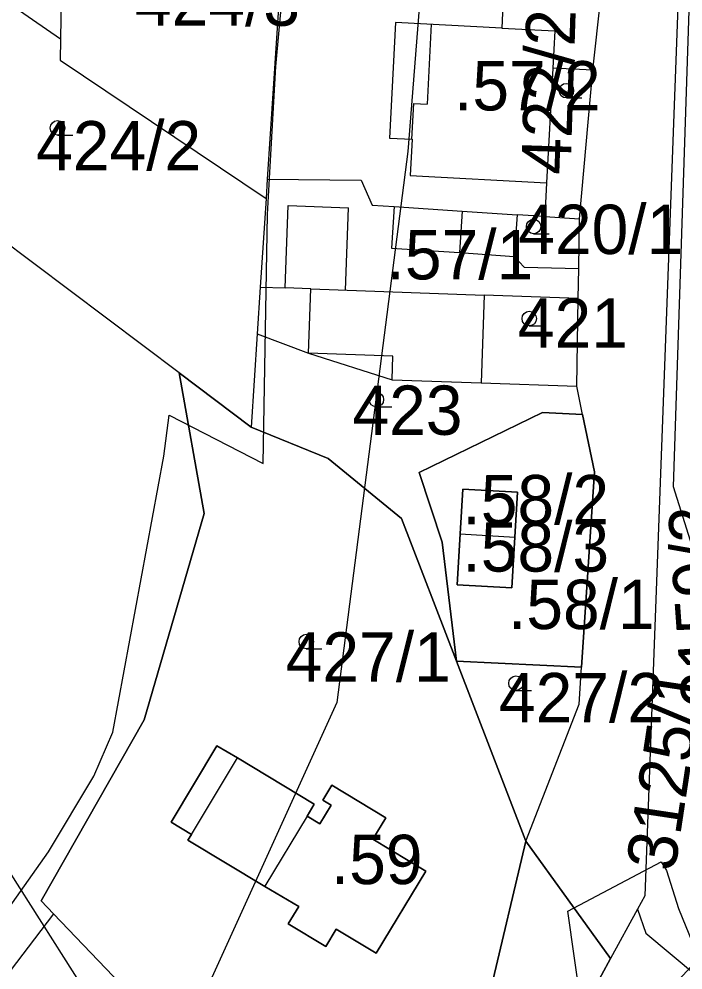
# Model space of a CAD drawing. Extents: x -564810 to -550519, y -1045831 to -1034011.
# Drawn here: x -553507.7 to -553439, y -1037142.6 to -1037044.3 of the extents above; entities that cross this region are included whole.
import ezdxf

# ---------------------------------------------------------------- set-up
doc = ezdxf.new("R2010")
doc.units = 0
for name, color, linetype in [('KN stav', 7, 'Continuous'), ('Obvod KPU', 7, 'Continuous'), ('Parcelní čísla', 7, 'Continuous'), ('Plynovod', 7, 'Continuous'), ('STG', 7, 'Continuous'), ('Vrstva 22', 7, 'Continuous'), ('Vrstva 33', 7, 'Continuous'), ('Vrstva 39', 7, 'Continuous'), ('Vrstva 4', 7, 'Continuous'), ('zamokř ploch', 7, 'Continuous')]:
    doc.layers.add(name, color=color, linetype=linetype)

msp = doc.modelspace()

# ---------------------------------------------------------------- linework, layer by layer
at = {"layer": 'KN stav'}
for p, q in [((-553503.13, -1037025.05), (-553503.38, -1037046.38)), ((-553503.38, -1037046.38), (-553525.64, -1037030.91)), ((-553457.2, -1037034.73), (-553457.76, -1037045.22)), ((-553480.32, -1037034.99), (-553482, -1037060.84)), ((-553448.34, -1037049.59), (-553446.68, -1037034.81)), ((-553439.4, -1037038.6), (-553442.97, -1037134.94)), ((-553468.73, -1037044.64), (-553469.36, -1037056.6)), ((-553457.76, -1037045.22), (-553468.73, -1037044.64)), ((-553457.76, -1037045.22), (-553452.28, -1037045.51)), ((-553452.28, -1037045.51), (-553452.48, -1037049.37)), ((-553503.38, -1037046.38), (-553503.4, -1037048.53)), ((-553503.4, -1037048.53), (-553482.13, -1037062.83)), ((-553452.48, -1037049.37), (-553453.11, -1037061.21)), ((-553448.34, -1037049.59), (-553452.48, -1037049.37)), ((-553449.71, -1037064.96), (-553448.34, -1037049.59)), ((-553469.36, -1037056.6), (-553467.03, -1037056.72)), ((-553467.03, -1037056.72), (-553467.23, -1037060.46)), ((-553482, -1037060.84), (-553482.13, -1037062.83)), ((-553482, -1037060.84), (-553472.3, -1037060.95)), ((-553472.3, -1037060.95), (-553471.17, -1037063.52)), ((-553467.23, -1037060.46), (-553453.11, -1037061.21)), ((-553453.11, -1037061.21), (-553453.3, -1037064.72)), ((-553482.13, -1037062.83), (-553482.72, -1037072.01)), ((-553471.17, -1037063.52), (-553468.87, -1037063.67)), ((-553468.87, -1037063.67), (-553461.84, -1037064.14)), ((-553461.84, -1037064.14), (-553456.17, -1037064.53)), ((-553491.1, -1037080.88), (-553512.98, -1037064.42)), ((-553456.17, -1037064.53), (-553456.46, -1037068.83)), ((-553453.3, -1037064.72), (-553456.17, -1037064.53)), ((-553453.3, -1037064.72), (-553449.71, -1037064.96)), ((-553449.8, -1037070.09), (-553449.71, -1037064.96)), ((-553456.46, -1037068.83), (-553455.44, -1037069.95)), ((-553455.44, -1037069.95), (-553449.8, -1037070.09)), ((-553449.85, -1037073.18), (-553449.8, -1037070.09)), ((-553482.72, -1037072.01), (-553483.03, -1037076.82)), ((-553459.57, -1037072.83), (-553459.89, -1037081.91)), ((-553449.85, -1037073.18), (-553459.57, -1037072.83)), ((-553450, -1037082.26), (-553449.85, -1037073.18)), ((-553483.03, -1037076.82), (-553483.66, -1037086.48)), ((-553483.03, -1037076.82), (-553477.73, -1037078.84)), ((-553477.73, -1037078.84), (-553469.09, -1037081.58)), ((-553483.66, -1037086.48), (-553491.1, -1037080.88)), ((-553488.51, -1037095.4), (-553491.1, -1037080.88)), ((-553491.1, -1037080.88), (-553483.66, -1037086.48)), ((-553491.1, -1037080.88), (-553488.51, -1037095.4)), ((-553469.09, -1037081.58), (-553459.89, -1037081.91)), ((-553459.89, -1037081.91), (-553450, -1037082.26)), ((-553449.4, -1037085.17), (-553450, -1037082.26)), ((-553453.55, -1037084.97), (-553466.31, -1037091.18)), ((-553466.31, -1037091.18), (-553453.55, -1037084.97)), ((-553449.4, -1037085.17), (-553453.55, -1037084.97)), ((-553453.55, -1037084.97), (-553449.4, -1037085.17)), ((-553448.17, -1037091.12), (-553449.4, -1037085.17)), ((-553449.4, -1037085.17), (-553448.17, -1037091.12)), ((-553483.66, -1037086.48), (-553475.72, -1037089.71)), ((-553475.72, -1037089.71), (-553483.66, -1037086.48)), ((-553475.72, -1037089.71), (-553468.11, -1037095.92)), ((-553468.11, -1037095.92), (-553475.72, -1037089.71)), ((-553466.31, -1037091.18), (-553463.91, -1037098.38)), ((-553463.91, -1037098.38), (-553466.31, -1037091.18)), ((-553449.5, -1037111.29), (-553448.17, -1037091.12)), ((-553448.17, -1037091.12), (-553449.5, -1037111.29)), ((-553461.79, -1037092.88), (-553462.06, -1037097.52)), ((-553462.06, -1037097.52), (-553461.79, -1037092.88)), ((-553456.13, -1037093.21), (-553461.79, -1037092.88)), ((-553461.79, -1037092.88), (-553456.13, -1037093.21)), ((-553456.4, -1037097.85), (-553456.13, -1037093.21)), ((-553456.13, -1037093.21), (-553456.4, -1037097.85)), ((-553494.74, -1037116.76), (-553488.51, -1037095.4)), ((-553488.51, -1037095.4), (-553494.74, -1037116.76)), ((-553468.11, -1037095.92), (-553462.43, -1037110.67)), ((-553462.43, -1037110.67), (-553468.11, -1037095.92)), ((-553462.06, -1037097.52), (-553462.37, -1037102.78)), ((-553462.37, -1037102.78), (-553462.06, -1037097.52)), ((-553462.06, -1037097.52), (-553456.4, -1037097.85)), ((-553463.91, -1037098.38), (-553462.43, -1037110.67)), ((-553462.43, -1037110.67), (-553463.91, -1037098.38)), ((-553456.71, -1037103.11), (-553456.4, -1037097.85)), ((-553456.4, -1037097.85), (-553456.71, -1037103.11)), ((-553462.37, -1037102.78), (-553456.71, -1037103.11)), ((-553456.71, -1037103.11), (-553462.37, -1037102.78)), ((-553462.43, -1037110.67), (-553455.25, -1037129.3)), ((-553449.5, -1037111.29), (-553462.43, -1037110.67)), ((-553462.43, -1037110.67), (-553449.5, -1037111.29)), ((-553455.25, -1037129.3), (-553462.43, -1037110.67)), ((-553449.75, -1037115.13), (-553449.5, -1037111.29)), ((-553455.25, -1037129.3), (-553449.75, -1037115.13)), ((-553505.37, -1037135.47), (-553494.74, -1037116.76)), ((-553494.74, -1037116.76), (-553505.37, -1037135.47)), ((-553487.2, -1037119.42), (-553491.95, -1037127.34)), ((-553491.95, -1037127.34), (-553487.2, -1037119.42)), ((-553485.09, -1037120.69), (-553487.2, -1037119.42)), ((-553487.2, -1037119.42), (-553485.09, -1037120.69)), ((-553477.14, -1037125.46), (-553485.09, -1037120.69)), ((-553485.09, -1037120.69), (-553477.14, -1037125.46)), ((-553475.34, -1037123.51), (-553476.27, -1037125.06)), ((-553476.27, -1037125.06), (-553475.34, -1037123.51)), ((-553469.75, -1037126.87), (-553475.34, -1037123.51)), ((-553475.34, -1037123.51), (-553469.75, -1037126.87)), ((-553476.27, -1037125.06), (-553475.41, -1037125.58)), ((-553475.41, -1037125.58), (-553476.27, -1037125.06)), ((-553477.88, -1037126.7), (-553477.14, -1037125.46)), ((-553477.14, -1037125.46), (-553477.88, -1037126.7)), ((-553475.41, -1037125.58), (-553476.56, -1037127.49)), ((-553476.56, -1037127.49), (-553475.41, -1037125.58)), ((-553476.56, -1037127.49), (-553477.88, -1037126.7)), ((-553477.88, -1037126.7), (-553476.56, -1037127.49)), ((-553471.08, -1037129.1), (-553469.75, -1037126.87)), ((-553469.75, -1037126.87), (-553471.08, -1037129.1)), ((-553491.95, -1037127.34), (-553489.84, -1037128.6)), ((-553489.84, -1037128.6), (-553491.95, -1037127.34)), ((-553489.84, -1037128.6), (-553490.2, -1037129.19)), ((-553490.2, -1037129.19), (-553489.84, -1037128.6)), ((-553465.62, -1037132.38), (-553471.08, -1037129.1)), ((-553471.08, -1037129.1), (-553465.62, -1037132.38)), ((-553490.2, -1037129.19), (-553482.24, -1037133.96)), ((-553482.24, -1037133.96), (-553490.2, -1037129.19)), ((-553459.09, -1037145.45), (-553455.25, -1037129.3)), ((-553455.25, -1037129.3), (-553459.09, -1037145.45)), ((-553455.25, -1037129.3), (-553446.51, -1037141.41)), ((-553446.51, -1037141.41), (-553455.25, -1037129.3)), ((-553470.73, -1037140.88), (-553465.62, -1037132.38)), ((-553465.62, -1037132.38), (-553470.73, -1037140.88)), ((-553482.24, -1037133.96), (-553478.75, -1037136.06)), ((-553478.75, -1037136.06), (-553482.24, -1037133.96)), ((-553442.97, -1037134.94), (-553443.72, -1037136.31)), ((-553504.1, -1037136.8), (-553505.37, -1037135.47)), ((-553505.37, -1037135.47), (-553504.1, -1037136.8)), ((-553504.1, -1037136.8), (-553515.11, -1037151.2)), ((-553489.22, -1037152.33), (-553504.1, -1037136.8)), ((-553504.1, -1037136.8), (-553489.22, -1037152.33)), ((-553478.75, -1037136.06), (-553479.83, -1037137.85)), ((-553479.83, -1037137.85), (-553478.75, -1037136.06)), ((-553443.72, -1037136.31), (-553446.51, -1037141.41)), ((-553479.83, -1037137.85), (-553475.95, -1037140.18)), ((-553475.95, -1037140.18), (-553479.83, -1037137.85)), ((-553475.95, -1037140.18), (-553474.87, -1037138.39)), ((-553474.87, -1037138.39), (-553475.95, -1037140.18)), ((-553474.87, -1037138.39), (-553470.73, -1037140.88)), ((-553470.73, -1037140.88), (-553474.87, -1037138.39)), ((-553446.51, -1037141.41), (-553449, -1037145.98)), ((-553449, -1037145.98), (-553446.51, -1037141.41))]:
    msp.add_line(p, q, dxfattribs=at)
at = {"layer": 'Obvod KPU'}
for p, q in [((-553481.13, -1037049.21), (-553479.79, -1037035.04)), ((-553481.7, -1037059.55), (-553481.13, -1037049.21)), ((-553481.96, -1037064.49), (-553481.7, -1037059.55)), ((-553482.41, -1037090.23), (-553481.96, -1037064.49)), ((-553492.7, -1037089.47), (-553492.14, -1037085.26)), ((-553492.14, -1037085.26), (-553482.41, -1037090.23)), ((-553497.96, -1037118.02), (-553492.7, -1037089.47)), ((-553499.92, -1037122.57), (-553497.96, -1037118.02)), ((-553504.64, -1037130.38), (-553499.92, -1037122.57)), ((-553509.6, -1037137.44), (-553504.64, -1037130.38))]:
    msp.add_line(p, q, dxfattribs=at)
at = {"layer": 'Plynovod'}
msp.add_lwpolyline([(-554428.557, -1035578.548), (-554428.557, -1035578.548), (-554428.557, -1035578.548), (-554027.788, -1036081.215), (-553723.756, -1036467.012), (-553550.382, -1036705.779), (-553550.382, -1036705.779), (-553522.743, -1037110.426), (-553438.569, -1037242.376), (-553213.686, -1037591.73), (-553193.584, -1037703.574), (-553145.844, -1037777.717), (-553110.667, -1037838.037), (-552972.47, -1038070.521), (-552972.47, -1038070.521), (-552302.846, -1038878.558)], dxfattribs=at)
at = {"layer": 'STG'}
msp.add_lwpolyline([(-553480.333, -1036929.365), (-553461.962, -1036938.553), (-553460.125, -1036956.929), (-553461.962, -1036988.168), (-553467.473, -1037057.997), (-553474.822, -1037114.962), (-553502.378, -1037175.603), (-553529.935, -1037214.192), (-553572.188, -1037260.132), (-553630.975, -1037291.371), (-553693.436, -1037320.773), (-553737.527, -1037357.524), (-553755.898, -1037388.764), (-553770.594, -1037447.566)], dxfattribs=at)
at = {"layer": 'Vrstva 33'}
msp.add_lwpolyline([(-553735.183, -1037395.911), (-553715.408, -1037374.008), (-553702.696, -1037360.583), (-553674.447, -1037357.051), (-553634.898, -1037356.344), (-553617.243, -1037349.985), (-553591.112, -1037328.082), (-553551.563, -1037292.755), (-553528.964, -1037277.918), (-553521.195, -1037270.852), (-553506.364, -1037247.536), (-553495.771, -1037230.579), (-553486.59, -1037221.394), (-553475.997, -1037218.568), (-553463.991, -1037214.329), (-553459.753, -1037204.437), (-553456.222, -1037169.817), (-553452.691, -1037157.805), (-553430.8, -1037134.344), (-553432.212, -1037117.387), (-553439.981, -1037092.658), (-553437.862, -1037027.656), (-553431.506, -1036952.056)], dxfattribs=at)
at = {"layer": 'Vrstva 39'}
for points in [[(-553449.52, -1037146.48), (-553450.909, -1037136.53), (-553441.26, -1037131.44)], [(-553441.26, -1037131.44), (-553440.71, -1037132.33), (-553439.47, -1037136.25), (-553438.02, -1037139.8), (-553435.92, -1037143.06), (-553433.28, -1037146.01), (-553431.54, -1037147.91), (-553429.64, -1037149.79), (-553423.64, -1037156.07), (-553416.81, -1037163.34), (-553407.85, -1037175.29), (-553403.25, -1037182.16), (-553397.85, -1037187.58), (-553397.59, -1037187.57), (-553391.13, -1037201.49), (-553378.91, -1037220.18), (-553374.94, -1037225.79), (-553358.62, -1037249.1)]]:
    msp.add_lwpolyline(points, dxfattribs=at)
at = {"layer": 'Vrstva 4'}
for p, q in [((-553465.044, -1037044.831), (-553465.481, -1037053.086)), ((-553467.035, -1037056.716), (-553466.839, -1037053.014)), ((-553466.839, -1037053.014), (-553465.481, -1037053.086)), ((-553480.146, -1037072.097), (-553479.843, -1037063.584)), ((-553479.843, -1037063.584), (-553473.611, -1037063.806)), ((-553473.914, -1037072.316), (-553473.611, -1037063.806)), ((-553468.87, -1037063.67), (-553469.159, -1037067.973)), ((-553461.844, -1037064.141), (-553462.133, -1037068.445)), ((-553469.159, -1037067.973), (-553462.133, -1037068.445)), ((-553462.133, -1037068.445), (-553456.461, -1037068.826)), ((-553482.723, -1037072.009), (-553480.146, -1037072.097)), ((-553477.491, -1037072.188), (-553480.146, -1037072.097)), ((-553477.728, -1037078.837), (-553477.491, -1037072.188)), ((-553477.491, -1037072.188), (-553459.571, -1037072.826)), ((-553469.008, -1037079.148), (-553477.728, -1037078.837)), ((-553469.095, -1037081.575), (-553469.008, -1037079.148)), ((-553489.846, -1037128.599), (-553485.093, -1037120.682)), ((-553477.886, -1037126.696), (-553482.246, -1037133.959)), ((-553443.72, -1037136.307), (-553442.861, -1037138.796)), ((-553442.861, -1037138.796), (-553437.619, -1037143.173))]:
    msp.add_line(p, q, dxfattribs=at)
at = {"layer": 'zamokř ploch'}
for p, q in [((-553451.069, -1037052.445), (-553449.469, -1037052.445)), ((-553503.696, -1037056.297), (-553502.096, -1037056.297)), ((-553454.457, -1037066.491), (-553452.857, -1037066.491)), ((-553454.909, -1037076.006), (-553453.309, -1037076.006)), ((-553470.719, -1037084.388), (-553469.119, -1037084.388)), ((-553477.964, -1037109.404), (-553476.364, -1037109.404)), ((-553456.281, -1037113.708), (-553454.681, -1037113.708))]:
    msp.add_line(p, q, dxfattribs=at)
for centre in [(-553451.069, -1037051.695), (-553503.696, -1037055.547), (-553454.457, -1037065.741), (-553454.909, -1037075.256), (-553470.719, -1037083.638), (-553477.964, -1037108.654), (-553456.281, -1037112.958)]:
    msp.add_circle(centre, 0.75, dxfattribs=at)

# ---------------------------------------------------------------- texts
at = {"layer": 'Parcelní čísla'}
for s, p in [('424/3', (-553495.68, -1037044.99)), ('424/2', (-553505.9, -1037059.94)), ('420/1', (-553456.05, -1037068.583)), ('421', (-553456.09, -1037078.28)), ('423', (-553473.19, -1037087.28)), ('427/1', (-553480.09, -1037112.8)), ('427/2', (-553458.04, -1037117))]:
    msp.add_text(s, height=5.1, dxfattribs=at).set_placement(p)
for s, rotation, p in [('422/2', 88.15437, (-553450.65, -1037060.43)), ('2159/2', 94.07437, (-553434.01, -1037115.22)), ('3125/1', 81.41277, (-553439.87, -1037132.54))]:
    msp.add_text(s, height=5.1, rotation=rotation, dxfattribs=at).set_placement(p)
at = {"layer": 'Vrstva 22'}
for s, p in [('.57/2', (-553462.69, -1037053.74)), ('.57/1', (-553469.67, -1037071.21)), ('.58/2', (-553461.82, -1037096.53)), ('.58/3', (-553461.82, -1037101.42)), ('.58/1', (-553457.11, -1037107.36)), ('.59', (-553475.43, -1037133.73))]:
    msp.add_text(s, height=5.1, dxfattribs=at).set_placement(p)

doc.saveas('drawing.dxf')
